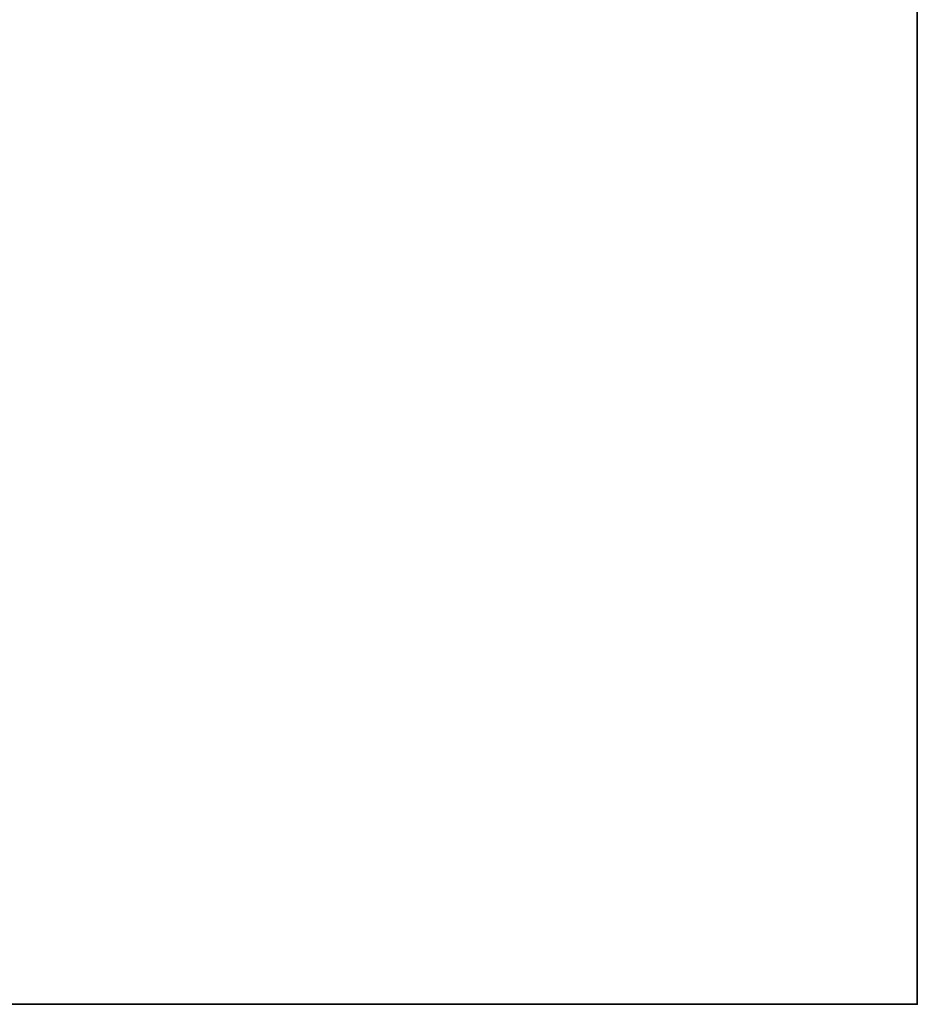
# Model space of a CAD drawing. Header units: millimetres. Extents: x -508 to 6708, y -110 to 248.
# Tile 459 of 656: x 409 to 508, y -5 to 103. Entities that reach past the tile are written whole.
import ezdxf

# ---------------------------------------------------------------- set-up
doc = ezdxf.new("R2010")
doc.units = ezdxf.units.MM
doc.layers.add('151', color=7, linetype='Continuous', true_color=0xffffff)

# ---------------------------------------------------------------- blocks, each defined once
blk = doc.blocks.new('UG_SURFACE_001')
at = {"layer": '151', "color": 252, "linetype": 'Continuous', "lineweight": 35}
for points in [[(507.5, -5.3, 2215.25), (507.5, 229.4, 2215.25), (-507.5, 229.4, 2215.25), (-507.5, -5.3, 2215.25)], [(357.5, -5.3, -7.75), (357.5, 229.4, -7.75), (507.5, 229.4, -7.75), (507.5, -5.3, -7.75)], [(507.5, -5.3, -7.75), (507.5, 229.4, -7.75), (507.5, 229.4, 2215.25), (507.5, -5.3, 2215.25)], [(507.5, -5.3, 2215.25), (-507.5, -5.3, 2215.25), (-357.5, -5.3, 2065.25), (357.5, -5.3, 2065.25)], [(357.5, -5.3, 2065.25), (357.5, -5.3, -7.75), (507.5, -5.3, -7.75), (507.5, -5.3, 2215.25)]]:
    blk.add_3dface(points, dxfattribs=at)

msp = doc.modelspace()

# ---------------------------------------------------------------- linework, layer by layer
at = {"layer": '151', "color": 253, "linetype": 'Continuous', "lineweight": -3}
for p, q in [((507.5, -5.3, 2215.25), (507.5, 229.4, 2215.25)), ((507.5, 229.4, -7.75), (507.5, -5.3, -7.75)), ((-507.5, -5.3, 2215.25), (507.5, -5.3, 2215.25)), ((-507.5, -5.3, 2215.25), (507.5, -5.3, 2215.25)), ((357.5, -5.3, -7.75), (507.5, -5.3, -7.75)), ((507.5, -5.3, 2215.25), (507.5, -5.3, -7.75))]:
    msp.add_line(p, q, dxfattribs=at)

# ---------------------------------------------------------------- block references
msp.add_blockref('UG_SURFACE_001', (0, 0), dxfattribs=at)

doc.saveas('drawing.dxf')
